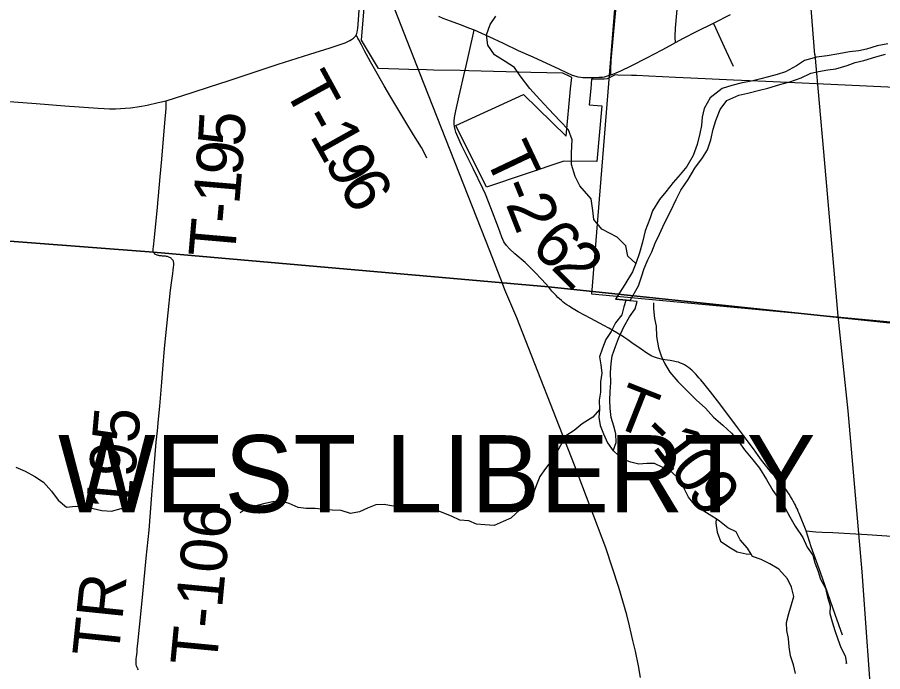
# Model space of a CAD drawing. Extents: x 0 to 1101, y 0 to 440.
# Drawn here: x 839.64 to 840.701, y 376.517 to 377.319 of the extents above; entities that cross this region are included whole.
import ezdxf

# ---------------------------------------------------------------- set-up
doc = ezdxf.new("R2010")
doc.units = 0
for name, color, linetype in [('GM_X_City_Street', 7, 'Continuous'), ('GM_X_Corporation', 7, 'Continuous'), ('GM_X_Corporation_Text', 7, 'Continuous'), ('GM_X_County_Road', 7, 'Continuous'), ('GM_X_Major_River', 7, 'Continuous'), ('GM_X_Minor_River', 7, 'Continuous'), ('GM_X_Rail_Line', 7, 'Continuous'), ('GM_X_Section', 7, 'Continuous'), ('GM_X_State_Route', 7, 'Continuous'), ('GM_X_Township', 7, 'Continuous'), ('GM_X_Township_Road', 7, 'Continuous'), ('GM_X_Township_Road_Text', 7, 'Continuous'), ('SH_Cut_Line', 7, 'Continuous')]:
    doc.layers.add(name, color=color, linetype=linetype)

msp = doc.modelspace()

# ---------------------------------------------------------------- linework, layer by layer
at = {"layer": 'GM_X_City_Street'}
for points in [[(840.4468, 377.2877), (840.4466, 377.2893), (840.4462, 377.2921), (840.4462, 377.2951), (840.4466, 377.3052), (840.4503, 377.347), (840.4512, 377.3585), (840.4528, 377.3789), (840.4544, 377.3978), (840.4576, 377.434), (840.4592, 377.4537), (840.4605, 377.4713), (840.4608, 377.4755), (840.4614, 377.4862), (840.4621, 377.4984), (840.4633, 377.5219), (840.4638, 377.5417), (840.4639, 377.5439)], [(840.3672, 377.2481), (840.3674, 377.255), (840.3679, 377.2655), (840.3726, 377.3188), (840.3733, 377.327), (840.3741, 377.3355), (840.3761, 377.3604), (840.3762, 377.362), (840.3784, 377.386), (840.3799, 377.4007), (840.3812, 377.4155), (840.383, 377.4369), (840.3843, 377.452), (840.3862, 377.4731)], [(840.1559, 377.32), (840.1612, 377.3177), (840.1705, 377.3141), (840.1827, 377.3098), (840.1941, 377.3054), (840.1998, 377.3031), (840.2176, 377.295), (840.2352, 377.2867), (840.2538, 377.2781), (840.2716, 377.2701), (840.3043, 377.2549), (840.313, 377.2509), (840.3201, 377.2477), (840.3243, 377.2463), (840.327, 377.2457), (840.3304, 377.2452), (840.3329, 377.2449), (840.3392, 377.2447), (840.3458, 377.2448), (840.3531, 377.2451), (840.357, 377.2454), (840.3594, 377.2458), (840.3621, 377.2464), (840.3658, 377.2476), (840.3672, 377.2481), (840.3696, 377.2489), (840.3739, 377.2505), (840.3795, 377.2531), (840.3924, 377.2591), (840.4114, 377.2688), (840.4302, 377.2786), (840.4402, 377.2841), (840.4468, 377.2877), (840.4563, 377.2929), (840.4723, 377.3013), (840.493, 377.3115), (840.5141, 377.3219)], [(840.5176, 377.2585), (840.5092, 377.2767), (840.5021, 377.2919), (840.4959, 377.3054), (840.493, 377.3115)]]:
    msp.add_lwpolyline(points, dxfattribs=at)
at = {"layer": 'GM_X_Corporation'}
msp.add_lwpolyline([(840.8823, 377.225), (840.6195, 377.237), (840.5574, 377.2399), (840.5177, 377.2417), (840.4654, 377.2441), (840.4467, 377.2449), (840.4308, 377.2456), (840.4141, 377.2464), (840.3986, 377.2471), (840.3928, 377.2474), (840.3759, 377.2478), (840.3725, 377.2479), (840.3629, 377.2433), (840.3593, 377.2428), (840.3437, 377.2427), (840.3427, 377.2312), (840.3409, 377.2114), (840.3456, 377.211), (840.3564, 377.21), (840.3503, 377.1419), (840.3097, 377.1423), (840.2149, 377.1105), (840.1774, 377.186), (840.2604, 377.2241), (840.3124, 377.1729), (840.318, 377.2311), (840.3193, 377.245), (840.317, 377.2461), (840.3085, 377.25), (840.2692, 377.251), (840.193, 377.2529), (840.183, 377.2532), (840.1497, 377.254), (840.1411, 377.2542), (840.1196, 377.2548), (840.0826, 377.2557), (840.0614, 377.2907), (840.0676, 377.3655)], dxfattribs=at)
at = {"layer": 'GM_X_County_Road'}
msp.add_lwpolyline([(839.2666, 377.0719), (839.8064, 377.0309), (840.2909, 376.9883), (840.8257, 376.9319), (840.9467, 376.9203), (841.3305, 376.8871), (841.3385, 376.8863), (841.3566, 377.073), (841.3964, 377.4824), (841.4351, 377.8808), (841.4843, 378.4003), (841.4936, 378.5206), (841.5774, 379.349), (841.6309, 379.8967), (841.7131, 380.7514), (841.7269, 380.895), (841.796, 381.7031), (841.8133, 381.9059), (839.205, 381.9059)], dxfattribs=at)
at = {"layer": 'GM_X_Major_River'}
msp.add_line((840.3998, 376.9703), (840.3858, 376.9716), dxfattribs=at)
for points in [[(840.7068, 377.286), (840.6939, 377.2836), (840.6809, 377.2797), (840.6714, 377.2776), (840.66, 377.2763), (840.6467, 377.274), (840.6326, 377.2712), (840.6193, 377.2696), (840.6048, 377.2657), (840.5948, 377.2591), (840.5814, 377.2518), (840.5711, 377.2486), (840.5608, 377.2457), (840.5512, 377.2433), (840.5413, 377.2408), (840.5269, 377.2377), (840.5158, 377.2349), (840.504, 377.2313), (840.4893, 377.2198), (840.4819, 377.2067), (840.4794, 377.1961), (840.4784, 377.1862), (840.4763, 377.176), (840.4733, 377.1627), (840.4681, 377.1491), (840.4606, 377.1356), (840.4525, 377.1259), (840.4439, 377.1162), (840.4349, 377.1049), (840.4268, 377.0952), (840.4185, 377.0813), (840.4153, 377.0715), (840.4093, 377.0568), (840.406, 377.0431), (840.4023, 377.0299), (840.3978, 377.0167), (840.3938, 377.0068), (840.3844, 376.9911), (840.3732, 376.973)], [(840.3912, 376.9714), (840.4014, 376.9896), (840.405, 377.0005), (840.4083, 377.0107), (840.4127, 377.0213), (840.4174, 377.0311), (840.4218, 377.0416), (840.427, 377.053), (840.433, 377.0661), (840.4405, 377.0808), (840.4476, 377.0955), (840.4532, 377.1068), (840.4622, 377.1199), (840.4704, 377.1339), (840.4798, 377.1462), (840.4857, 377.156), (840.4901, 377.1685), (840.4927, 377.1817), (840.496, 377.1923), (840.5015, 377.2055), (840.5097, 377.2167), (840.5243, 377.2233), (840.5353, 377.2257), (840.5498, 377.2292), (840.5597, 377.2317), (840.5746, 377.2363), (840.5868, 377.2395), (840.6009, 377.2445), (840.6124, 377.2503), (840.6219, 377.252), (840.6334, 377.2541), (840.6432, 377.2554), (840.657, 377.2597), (840.6669, 377.2633), (840.6776, 377.2657), (840.6921, 377.2703), (840.7043, 377.2735)], [(840.3858, 376.9716), (840.3831, 376.9636), (840.3809, 376.9538), (840.3731, 376.9441), (840.3678, 376.9336), (840.3611, 376.9239), (840.357, 376.913), (840.3536, 376.9024), (840.3549, 376.8928), (840.3561, 376.8825), (840.3547, 376.8719), (840.3547, 376.8593), (840.3532, 376.8495), (840.3533, 376.838), (840.3526, 376.8285), (840.3542, 376.8182), (840.3585, 376.8082), (840.3631, 376.797), (840.3702, 376.7873)], [(840.3702, 376.7873), (840.3737, 376.7974), (840.3733, 376.8081), (840.3709, 376.8177), (840.3678, 376.8281), (840.3666, 376.8392), (840.3661, 376.8495), (840.3664, 376.8594), (840.3675, 376.8711), (840.3668, 376.8833), (840.3678, 376.8944), (840.3689, 376.9038), (840.373, 376.9151), (840.3767, 376.9249), (840.3832, 376.9392), (840.3904, 376.9516), (840.3971, 376.9613), (840.3998, 376.9703)], [(840.3732, 376.973), (840.3912, 376.9714)], [(840.4965, 376.7038), (840.491, 376.7071), (840.4813, 376.7135), (840.4717, 376.7195), (840.4625, 376.7304), (840.4567, 376.742), (840.451, 376.7525), (840.4414, 376.7619), (840.4309, 376.7668), (840.4208, 376.7717), (840.4113, 376.7719), (840.4018, 376.7711), (840.392, 376.7733), (840.3815, 376.777), (840.3708, 376.7869), (840.3702, 376.7873)], [(840.4965, 376.7038), (840.4961, 376.6986), (840.4977, 376.6875), (840.5019, 376.6767), (840.5119, 376.6696), (840.5224, 376.6635), (840.5333, 376.6609), (840.5394, 376.6607)], [(840.5394, 376.6607), (840.535, 376.6681), (840.5259, 376.6783), (840.5208, 376.6879), (840.5107, 376.6928), (840.5007, 376.7011), (840.4965, 376.7038)], [(840.5939, 376.5144), (840.5912, 376.5251), (840.5877, 376.5359), (840.5858, 376.547), (840.5853, 376.5573), (840.5833, 376.5669), (840.5829, 376.5768), (840.5855, 376.5881), (840.5888, 376.5991), (840.5918, 376.6089), (840.5887, 376.62), (840.584, 376.6305), (840.5734, 376.6422), (840.5622, 376.6486), (840.5517, 376.6543), (840.5412, 376.6576), (840.5394, 376.6607)]]:
    msp.add_lwpolyline(points, dxfattribs=at)
at = {"layer": 'GM_X_Minor_River'}
for points in [[(840.3978, 377.0167), (840.3881, 377.026), (840.3858, 377.0386), (840.375, 377.0491), (840.3563, 377.059), (840.3463, 377.0707), (840.3454, 377.0817), (840.343, 377.0962), (840.3293, 377.1121), (840.3235, 377.1233), (840.3189, 377.1382), (840.3192, 377.1523), (840.3199, 377.1683), (840.3153, 377.1805), (840.3053, 377.1914), (840.2908, 377.2066), (840.2801, 377.2178), (840.2678, 377.2314), (840.256, 377.2469), (840.2491, 377.2569), (840.2378, 377.2644), (840.2247, 377.2727), (840.2163, 377.2843), (840.215, 377.2972), (840.2195, 377.3097), (840.2265, 377.3198)], [(840.3912, 376.9714), (840.3732, 376.973)], [(840.4197, 376.9686), (840.4195, 376.9614), (840.4207, 376.9495), (840.4227, 376.9399), (840.4234, 376.9274), (840.4257, 376.9136), (840.4292, 376.9036), (840.4335, 376.8939), (840.4396, 376.8835), (840.4495, 376.8721), (840.4591, 376.8623), (840.472, 376.8497), (840.4835, 376.8395), (840.4934, 376.8285), (840.5045, 376.8187), (840.5152, 376.8088), (840.5244, 376.7983), (840.5313, 376.7886), (840.5416, 376.7764), (840.5497, 376.7659), (840.558, 376.7523), (840.566, 376.7388), (840.5729, 376.7287), (840.5809, 376.717), (840.587, 376.7062), (840.5935, 376.6949), (840.6026, 376.6809), (840.608, 376.6694), (840.6149, 376.6596), (840.6173, 376.65), (840.6215, 376.6396), (840.6243, 376.63), (840.6304, 376.6188), (840.6331, 376.6081), (840.6362, 376.5973), (840.6359, 376.5878), (840.6387, 376.5778), (840.6418, 376.567), (840.6456, 376.5563), (840.6495, 376.5462), (840.6545, 376.5362), (840.6562, 376.5266), (840.6554, 376.527)], [(840.3533, 376.838), (840.3454, 376.8284), (840.3323, 376.8204), (840.3222, 376.8123), (840.3121, 376.8058), (840.3013, 376.7855), (840.2949, 376.7758), (840.287, 376.7657), (840.2803, 376.7557), (840.2762, 376.7455), (840.2721, 376.7346), (840.2642, 376.7245), (840.2556, 376.7149), (840.2447, 376.7049), (840.2351, 376.7006), (840.2243, 376.6956), (840.2129, 376.6964), (840.2027, 376.6974), (840.193, 376.7015), (840.1823, 376.7022), (840.1719, 376.7071), (840.1584, 376.7125), (840.1448, 376.717), (840.1342, 376.7177), (840.124, 376.7188), (840.1108, 376.7203), (840.1005, 376.7195), (840.0895, 376.7214), (840.0793, 376.7213), (840.0689, 376.717), (840.0593, 376.7127), (840.0482, 376.7104), (840.0366, 376.7142), (840.0256, 376.7145), (840.0157, 376.7152), (840.0048, 376.7166), (839.9938, 376.7166), (839.9839, 376.7177), (839.9727, 376.7226), (839.9629, 376.7255), (839.953, 376.7247), (839.9431, 376.7227), (839.9293, 376.7189), (839.919, 376.7154), (839.9128, 376.7114)], [(839.6378, 376.7672), (839.649, 376.7623), (839.661, 376.7558), (839.6718, 376.749), (839.6813, 376.7377), (839.6897, 376.7268), (839.6997, 376.7181), (839.7107, 376.7193), (839.7221, 376.719), (839.7327, 376.7168), (839.7432, 376.7142), (839.755, 376.7134), (839.7668, 376.7165), (839.7699, 376.7168)]]:
    msp.add_lwpolyline(points, dxfattribs=at)
at = {"layer": 'GM_X_Rail_Line'}
for points in [[(840.2345, 376.9923), (840.2188, 377.0325), (840.1332, 377.2501), (840.114, 377.2992), (840.0714, 377.4081), (840.0297, 377.5135), (840.0045, 377.5784), (839.9394, 377.7439), (839.9008, 377.8421), (839.8871, 377.8831), (839.8735, 377.9192)], [(840.6176, 377.2725), (840.6117, 377.3453), (840.609, 377.3628), (840.6052, 377.3793), (840.6016, 377.3943), (840.5932, 377.4229), (840.5873, 377.4382), (840.5745, 377.4649), (840.5637, 377.4842), (840.554, 377.4991), (840.5374, 377.5198), (840.5177, 377.5444), (840.5022, 377.5621), (840.4858, 377.5804), (840.4732, 377.5937), (840.4477, 377.6197), (840.4215, 377.6455), (840.4007, 377.6657), (840.3703, 377.696), (840.2804, 377.7849), (840.227, 377.8383), (840.1541, 377.9106)], [(840.6173, 377.2731), (840.6281, 377.1538), (840.6457, 376.9525)], [(840.4037, 376.5094), (840.4011, 376.5238), (840.3975, 376.5417), (840.3944, 376.5548), (840.39, 376.5729), (840.3868, 376.5861), (840.3773, 376.6196), (840.3613, 376.6685), (840.3226, 376.7697), (840.2521, 376.9501), (840.2374, 376.9847), (840.2345, 376.9923)], [(840.6457, 376.9525), (840.6581, 376.8361), (840.6749, 376.6389), (840.6886, 376.4512), (840.6894, 376.3445), (840.69, 376.2482), (840.6804, 376.1823), (840.6694, 376.133), (840.6495, 376.0568), (840.6274, 375.9902), (840.5806, 375.8593), (840.4376, 375.4466), (840.2803, 374.9954), (840.2773, 374.9883)]]:
    msp.add_lwpolyline(points, dxfattribs=at)
at = {"layer": 'GM_X_Section'}
msp.add_lwpolyline([(841.4351, 377.8872), (841.3335, 376.8864), (840.3439, 376.9792), (840.4251, 377.982)], close=True, dxfattribs=at)
at = {"layer": 'GM_X_State_Route'}
msp.add_lwpolyline([(839.6242, 377.2158), (839.6626, 377.2129), (839.6979, 377.2103), (839.7387, 377.2072), (839.7459, 377.2069), (839.7526, 377.2066), (839.7599, 377.2066), (839.7659, 377.2068), (839.7718, 377.2071), (839.7782, 377.2078), (839.7892, 377.2093), (839.7988, 377.211), (839.8122, 377.214), (839.822, 377.2164), (839.8538, 377.2263), (839.8751, 377.2333), (839.8981, 377.2409), (839.924, 377.2495), (839.9594, 377.261), (839.9984, 377.2735), (840.0233, 377.2813), (840.038, 377.286), (840.0415, 377.2874), (840.0448, 377.2888), (840.0473, 377.29), (840.0495, 377.2914), (840.0516, 377.293), (840.0531, 377.2944), (840.0546, 377.2959), (840.0555, 377.2972), (840.056, 377.2988), (840.0563, 377.3005), (840.0571, 377.3053), (840.0574, 377.3099), (840.0587, 377.3272)], dxfattribs=at)
at = {"layer": 'GM_X_Township'}
msp.add_lwpolyline([(839.2666, 377.0719), (839.8064, 377.0309), (840.2909, 376.9883), (840.8257, 376.9319), (840.9467, 376.9203), (841.3305, 376.8871), (841.3385, 376.8863), (842.3434, 376.7867), (843.147, 376.7122), (843.2235, 376.704), (843.7743, 376.6401), (844.4941, 376.5699)], dxfattribs=at)
at = {"layer": 'GM_X_Township_Road'}
for points in [[(840.1884, 377.2526), (840.189, 377.2554), (840.1989, 377.299), (840.1998, 377.3031)], [(840.0774, 377.2553), (840.0726, 377.2639), (840.0652, 377.2776), (840.0614, 377.2849), (840.0582, 377.2911), (840.0572, 377.293), (840.0561, 377.2945), (840.0546, 377.2959)], [(840.0976, 377.2209), (840.0894, 377.2346), (840.0774, 377.2553)], [(840.1756, 377.1846), (840.1753, 377.1877), (840.1753, 377.1914), (840.1757, 377.1957), (840.1772, 377.2038), (840.1815, 377.2224), (840.1884, 377.2526)], [(839.8066, 377.0304), (839.8063, 377.0324), (839.8062, 377.0347), (839.8064, 377.0373), (839.8077, 377.0487), (839.8113, 377.0859), (839.8148, 377.1231), (839.8168, 377.1447), (839.8204, 377.1894), (839.8219, 377.2067), (839.822, 377.2096), (839.822, 377.2121), (839.822, 377.2164)], [(840.1418, 377.1459), (840.139, 377.152), (840.1352, 377.159), (840.1254, 377.1746), (840.116, 377.19), (840.0976, 377.2209)], [(840.2103, 377.1089), (840.1987, 377.1331), (840.1842, 377.162), (840.1795, 377.172), (840.1783, 377.1749), (840.1773, 377.1778), (840.1764, 377.181), (840.1756, 377.1846)], [(840.2911, 376.9878), (840.2826, 376.9974), (840.2742, 377.0061), (840.2622, 377.018), (840.2498, 377.0288), (840.2429, 377.0349), (840.2393, 377.039), (840.2363, 377.0435), (840.2337, 377.049), (840.2295, 377.0606), (840.2203, 377.0852), (840.2136, 377.102), (840.2103, 377.1089)], [(839.7882, 376.5187), (839.7874, 376.5201), (839.7867, 376.5216), (839.7861, 376.5227), (839.7857, 376.5239), (839.7853, 376.5254), (839.7851, 376.5269), (839.7851, 376.5283), (839.7851, 376.5301), (839.7853, 376.5322), (839.7856, 376.5348), (839.7859, 376.5376), (839.7863, 376.5406), (839.7866, 376.5443), (839.787, 376.548), (839.7878, 376.5549), (839.7886, 376.5635), (839.7901, 376.579), (839.7935, 376.6122), (839.7977, 376.6559), (839.8011, 376.6901), (839.8043, 376.7334), (839.8073, 376.7678), (839.81, 376.7979), (839.8113, 376.8117), (839.8127, 376.8259), (839.8143, 376.8422), (839.8167, 376.8715), (839.8178, 376.8872), (839.8199, 376.9126), (839.8247, 376.9566), (839.8273, 376.984), (839.8289, 376.9961), (839.8301, 377.0047), (839.8307, 377.0087), (839.8312, 377.0122), (839.8315, 377.0148), (839.8316, 377.0159), (839.8315, 377.017), (839.8314, 377.0178), (839.8312, 377.0186), (839.8309, 377.0196), (839.8305, 377.0204), (839.8301, 377.021), (839.8296, 377.0217), (839.8288, 377.0225), (839.828, 377.0233), (839.8272, 377.0238), (839.8263, 377.0244), (839.8255, 377.0248), (839.8247, 377.0251), (839.8236, 377.0254), (839.8223, 377.0256), (839.8211, 377.0257), (839.8201, 377.0258), (839.8188, 377.0259), (839.8175, 377.026), (839.8165, 377.0261), (839.8153, 377.0262), (839.814, 377.0263), (839.813, 377.0265), (839.8121, 377.0267), (839.8112, 377.027), (839.8103, 377.0274), (839.8095, 377.0277), (839.8088, 377.0281), (839.8082, 377.0285), (839.8077, 377.029), (839.807, 377.0298), (839.8066, 377.0304)], [(840.6069, 376.6892), (840.5982, 376.7103), (840.5972, 376.7129), (840.596, 376.7156), (840.5947, 376.7182), (840.5936, 376.7205), (840.5924, 376.7229), (840.591, 376.7254), (840.5895, 376.728), (840.5877, 376.7313), (840.5859, 376.7342), (840.5841, 376.7369), (840.5827, 376.739), (840.5813, 376.7409), (840.5799, 376.7427), (840.5784, 376.7444), (840.5751, 376.7484), (840.5716, 376.7524), (840.568, 376.7565), (840.5649, 376.76), (840.5615, 376.7638), (840.5584, 376.7676), (840.5552, 376.7717), (840.552, 376.776), (840.548, 376.7817), (840.5422, 376.7896), (840.5357, 376.7983), (840.5286, 376.8079), (840.5226, 376.816), (840.5097, 376.8335), (840.4982, 376.8485), (840.4894, 376.8596), (840.4812, 376.8698), (840.4775, 376.8742), (840.4754, 376.8768), (840.4737, 376.8788), (840.4714, 376.8813), (840.4688, 376.884), (840.4668, 376.886), (840.4646, 376.8879), (840.4624, 376.8896), (840.4599, 376.8912), (840.4576, 376.8926), (840.4553, 376.8938), (840.4528, 376.8949), (840.4503, 376.8958), (840.4475, 376.8965), (840.444, 376.8973), (840.4402, 376.8979), (840.4367, 376.8984), (840.4305, 376.8994), (840.4276, 376.8999), (840.4261, 376.9003), (840.4246, 376.9007), (840.4219, 376.9016), (840.4196, 376.9025), (840.4175, 376.9034), (840.4155, 376.9045), (840.4133, 376.9058), (840.4114, 376.907), (840.4045, 376.9118), (840.3932, 376.9198), (840.3882, 376.9233), (840.3833, 376.9266), (840.3803, 376.9286), (840.3772, 376.9304), (840.3745, 376.9321), (840.3697, 376.9349), (840.3647, 376.9376), (840.3586, 376.9408), (840.3427, 376.9494), (840.3274, 376.9578), (840.323, 376.9602), (840.319, 376.9626), (840.3161, 376.9644), (840.3134, 376.9663), (840.3111, 376.9679), (840.309, 376.9695), (840.3067, 376.9714), (840.3043, 376.9735), (840.3023, 376.9754), (840.3003, 376.9775), (840.2981, 376.9798), (840.2951, 376.9831), (840.2911, 376.9878)], [(840.6069, 376.6892), (840.6185, 376.6882), (840.6265, 376.6877), (840.6395, 376.687), (840.6817, 376.6846), (840.7537, 376.6798), (840.7816, 376.678), (840.8021, 376.6766), (840.8405, 376.6739), (840.8766, 376.6714), (840.9003, 376.6697), (840.9354, 376.6672), (840.9639, 376.665), (840.9983, 376.663), (841.0041, 376.6626)], [(840.6512, 376.5614), (840.6425, 376.5869), (840.6246, 376.6381), (840.613, 376.6698), (840.6069, 376.6892)]]:
    msp.add_lwpolyline(points, dxfattribs=at)
at = {"layer": 'SH_Cut_Line'}
for points in [[(844.4941, 376.5699), (843.7743, 376.6401), (843.2235, 376.704), (843.147, 376.7122), (842.3434, 376.7867), (841.3385, 376.8863), (841.3305, 376.8871), (840.9467, 376.9203), (840.8257, 376.9319), (840.2909, 376.9883), (839.8064, 377.0309), (839.2666, 377.0719)], [(839.2666, 377.0719), (839.8064, 377.0309), (840.2909, 376.9883), (840.8257, 376.9319), (840.9467, 376.9203), (841.3305, 376.8871), (841.3385, 376.8863), (842.3434, 376.7867), (843.147, 376.7122), (843.2235, 376.704), (843.7743, 376.6401), (844.4941, 376.5699)]]:
    msp.add_lwpolyline(points, dxfattribs=at)

# ---------------------------------------------------------------- texts
at = {"layer": 'GM_X_Corporation_Text'}
msp.add_text('WEST LIBERTY', height=0.094697, rotation=0, dxfattribs=at).set_placement((839.6895, 376.7118))
at = {"layer": 'GM_X_Township_Road_Text'}
for s, height, rotation, p in [('T', 0.0568, 298.669, (839.9653, 377.2321)), ('-', 0.0568, 298.8263, (839.9858, 377.1946)), ('5', 0.0568, 86.6075, (839.9175, 377.1595)), ('1', 0.0568, 299.2892, (839.9973, 377.1737)), ('T', 0.0568, 295.3863, (840.2115, 377.1488)), ('9', 0.0568, 85.4053, (839.9146, 377.1233)), ('9', 0.0568, 299.9112, (840.0147, 377.1426)), ('1', 0.0568, 85.123, (839.9116, 377.0881)), ('6', 0.0568, 300.6312, (840.0326, 377.1116)), ('-', 0.0568, 292.2318, (840.2294, 377.1112)), ('2', 0.0568, 291.5265, (840.238, 377.09)), ('-', 0.0568, 85.0504, (839.9096, 377.0648)), ('T', 0.0568, 85.031, (839.9059, 377.0225)), ('6', 0.0568, 318.4426, (840.2673, 377.0341)), ('2', 0.0568, 314.9731, (840.2926, 377.0116)), ('T', 0.0568, 338.4357, (840.367, 376.8189)), ('195', 0.05682, 84.9697, (839.78, 376.7114)), ('-', 0.0568, 316.3966, (840.4017, 376.8064)), ('1', 0.0568, 307.1561, (840.417, 376.7921)), ('0', 0.0568, 306.7918, (840.4381, 376.7643)), ('9', 0.0568, 307.1166, (840.4592, 376.736)), ('T-106', 0.05682, 84.5358, (839.8837, 376.5222)), ('TR', 0.05682, 84.0758, (839.7634, 376.5329))]:
    msp.add_text(s, height=height, rotation=rotation, dxfattribs=at).set_placement(p)

doc.saveas('drawing.dxf')
